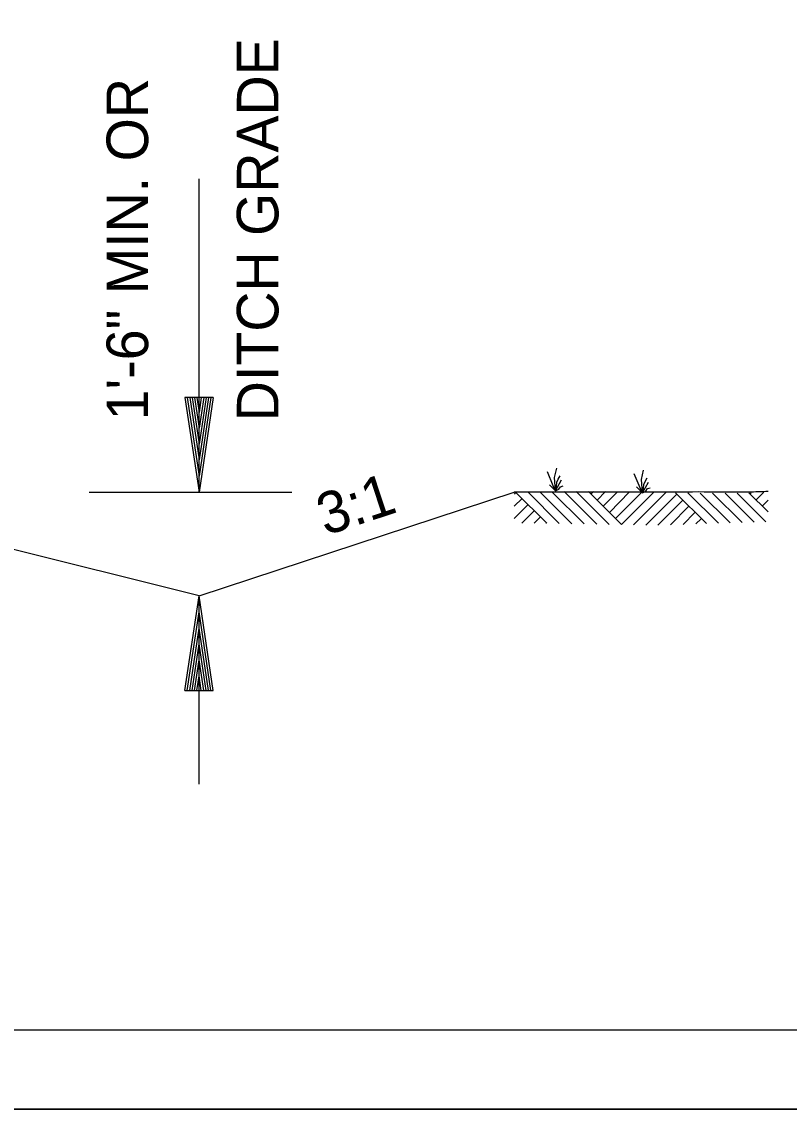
# Model space of a CAD drawing. Extents: x 1671357 to 13005564, y 567358 to 14261451.
# Drawn here: x 12758477.78 to 12758488.86, y 14259893.59 to 14259909.28 of the extents above; entities that cross this region are included whole.
import ezdxf

# ---------------------------------------------------------------- set-up
doc = ezdxf.new("R2010")
doc.units = 0
for name, color, linetype in [('Default', 7, 'Continuous'), ('R_Draft', 7, 'Continuous'), ('R_No Plot', 7, 'Continuous')]:
    doc.layers.add(name, color=color, linetype=linetype)

msp = doc.modelspace()

# ---------------------------------------------------------------- linework, layer by layer
at = {"layer": 'Default'}
for p, q in [((12758480.343, 14259902.493), (12758480.343, 14259907.012)), ((12758480.343, 14259900.993), (12758471.605, 14259903.178)), ((12758485.471, 14259902.702), (12758485.504, 14259902.837)), ((12758485.454, 14259902.582), (12758485.369, 14259902.787)), ((12758485.486, 14259902.512), (12758485.471, 14259902.702)), ((12758485.486, 14259902.512), (12758485.574, 14259902.667)), ((12758485.506, 14259902.634), (12758485.526, 14259902.677)), ((12758485.526, 14259902.677), (12758485.554, 14259902.727)), ((12758486.709, 14259902.552), (12758486.624, 14259902.757)), ((12758486.726, 14259902.672), (12758486.759, 14259902.809)), ((12758486.741, 14259902.484), (12758486.726, 14259902.672)), ((12758486.781, 14259902.647), (12758486.809, 14259902.699)), ((12758485.486, 14259902.512), (12758485.401, 14259902.599)), ((12758485.486, 14259902.512), (12758485.454, 14259902.582)), ((12758485.486, 14259902.512), (12758485.501, 14259902.574)), ((12758485.486, 14259902.512), (12758485.536, 14259902.534)), ((12758485.501, 14259902.574), (12758485.506, 14259902.634)), ((12758485.536, 14259902.534), (12758485.561, 14259902.569)), ((12758485.561, 14259902.569), (12758485.596, 14259902.582)), ((12758486.741, 14259902.484), (12758486.656, 14259902.569)), ((12758486.741, 14259902.484), (12758486.709, 14259902.552)), ((12758486.741, 14259902.484), (12758486.829, 14259902.637)), ((12758486.741, 14259902.484), (12758486.756, 14259902.544)), ((12758486.741, 14259902.484), (12758486.791, 14259902.507)), ((12758486.756, 14259902.544), (12758486.761, 14259902.604)), ((12758486.761, 14259902.604), (12758486.781, 14259902.647)), ((12758486.791, 14259902.507), (12758486.816, 14259902.542)), ((12758486.816, 14259902.542), (12758486.851, 14259902.554)), ((12758478.755, 14259902.493), (12758481.681, 14259902.493)), ((12758480.343, 14259900.993), (12758484.89, 14259902.493)), ((12758484.916, 14259902.489), (12758484.89, 14259902.463)), ((12758485.004, 14259902.402), (12758484.89, 14259902.288)), ((12758485.361, 14259902.042), (12758484.911, 14259902.492)), ((12758485.541, 14259902.037), (12758485.086, 14259902.494)), ((12758485.721, 14259902.034), (12758485.259, 14259902.497)), ((12758485.901, 14259902.032), (12758485.436, 14259902.497)), ((12758486.081, 14259902.029), (12758485.611, 14259902.499)), ((12758486.259, 14259902.027), (12758485.784, 14259902.502)), ((12758486.439, 14259902.024), (12758485.961, 14259902.502)), ((12758486.034, 14259902.502), (12758485.999, 14259902.464)), ((12758486.206, 14259902.499), (12758486.086, 14259902.377)), ((12758486.381, 14259902.497), (12758486.174, 14259902.289)), ((12758486.556, 14259902.494), (12758486.264, 14259902.199)), ((12758486.731, 14259902.492), (12758486.351, 14259902.112)), ((12758486.904, 14259902.489), (12758486.439, 14259902.024)), ((12758487.079, 14259902.487), (12758486.611, 14259902.022)), ((12758487.237, 14259902.464), (12758486.789, 14259902.017)), ((12758487.322, 14259902.374), (12758486.964, 14259902.017)), ((12758487.664, 14259902.037), (12758487.217, 14259902.484)), ((12758487.837, 14259902.042), (12758487.397, 14259902.482)), ((12758488.009, 14259902.047), (12758487.574, 14259902.479)), ((12758488.182, 14259902.052), (12758487.754, 14259902.479)), ((12758488.354, 14259902.057), (12758487.934, 14259902.477)), ((12758488.524, 14259902.062), (12758488.109, 14259902.477)), ((12758488.554, 14259902.209), (12758488.279, 14259902.482)), ((12758488.309, 14259902.484), (12758488.294, 14259902.467)), ((12758488.492, 14259902.489), (12758488.382, 14259902.379)), ((12758488.554, 14259902.374), (12758488.472, 14259902.292)), ((12758485.091, 14259902.312), (12758484.89, 14259902.111)), ((12758485.179, 14259902.222), (12758485.001, 14259902.044)), ((12758487.412, 14259902.287), (12758487.146, 14259902.022)), ((12758487.499, 14259902.197), (12758487.329, 14259902.027)), ((12758485.266, 14259902.132), (12758485.179, 14259902.044)), ((12758485.354, 14259902.044), (12758485.349, 14259902.042)), ((12758487.587, 14259902.107), (12758487.512, 14259902.032)), ((12758480.343, 14259898.277), (12758480.343, 14259900.993)), ((12758498.813, 14259894.727), (12758419.761, 14259894.727)), ((12758416.928, 14259893.587), (12758499.936, 14259893.587))]:
    msp.add_line(p, q, dxfattribs=at)
msp.add_spline([(12758488.554, 14259902.5), (12758488.316, 14259902.493), (12758487.804, 14259902.493), (12758487.119, 14259902.493), (12758486.619, 14259902.493), (12758485.763, 14259902.493), (12758484.936, 14259902.493), (12758484.89, 14259902.493)], degree=3, dxfattribs=at)
at = {"layer": 'R_Draft'}
for p, q in [((12758480.139, 14259903.858), (12758480.343, 14259902.493)), ((12758480.548, 14259903.858), (12758480.139, 14259903.858)), ((12758480.173, 14259903.858), (12758480.343, 14259902.721)), ((12758480.208, 14259903.858), (12758480.343, 14259902.956)), ((12758480.242, 14259903.858), (12758480.343, 14259903.183)), ((12758480.276, 14259903.858), (12758480.343, 14259903.414)), ((12758480.311, 14259903.858), (12758480.343, 14259903.642)), ((12758480.548, 14259903.858), (12758480.343, 14259902.493)), ((12758480.41, 14259903.858), (12758480.343, 14259903.414)), ((12758480.479, 14259903.858), (12758480.343, 14259902.956)), ((12758480.514, 14259903.858), (12758480.343, 14259902.721)), ((12758480.445, 14259903.858), (12758480.343, 14259903.183)), ((12758480.375, 14259903.858), (12758480.343, 14259903.642)), ((12758480.139, 14259899.628), (12758480.343, 14259900.993)), ((12758480.548, 14259899.628), (12758480.343, 14259900.993)), ((12758480.173, 14259899.628), (12758480.343, 14259900.765)), ((12758480.514, 14259899.628), (12758480.343, 14259900.765)), ((12758480.208, 14259899.628), (12758480.343, 14259900.53)), ((12758480.479, 14259899.628), (12758480.343, 14259900.53)), ((12758480.242, 14259899.628), (12758480.343, 14259900.303)), ((12758480.445, 14259899.628), (12758480.343, 14259900.303)), ((12758480.277, 14259899.628), (12758480.343, 14259900.071)), ((12758480.41, 14259899.628), (12758480.343, 14259900.071)), ((12758480.311, 14259899.628), (12758480.343, 14259899.843)), ((12758480.375, 14259899.628), (12758480.343, 14259899.843)), ((12758480.139, 14259899.628), (12758480.548, 14259899.628))]:
    msp.add_line(p, q, dxfattribs=at)
at = {"layer": 'R_No Plot'}
msp.add_lwpolyline([(12758416.928, 14259946.667), (12758499.936, 14259946.667), (12758499.936, 14259893.587), (12758416.928, 14259893.587)], close=True, dxfattribs=at)

# ---------------------------------------------------------------- texts
at = {"layer": 'R_Draft'}
for s, height, rotation, p in [('DITCH GRADE', 0.60006, 90, (12758481.488, 14259903.514)), ('1\'-6" MIN. OR', 0.60006, 90, (12758479.608, 14259903.527)), ('3:1', 0.6001, 18.26, (12758482.166, 14259901.86))]:
    msp.add_text(s, height=height, rotation=rotation, dxfattribs=at).set_placement(p)

doc.saveas('drawing.dxf')
